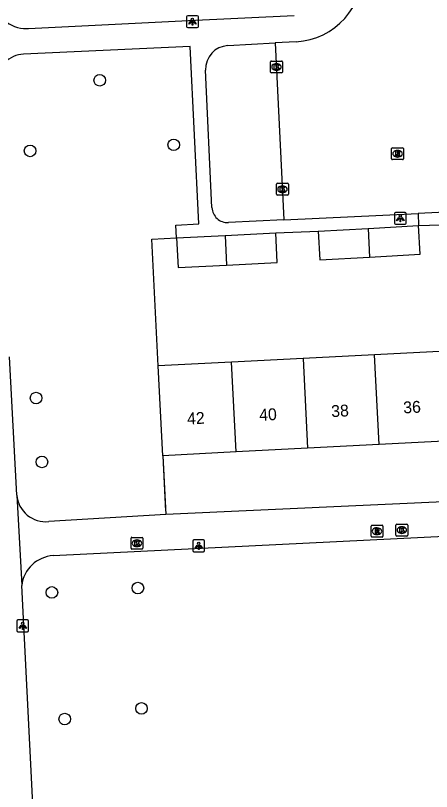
# Model space of a CAD drawing. Extents: x 161084 to 161928, y 385355 to 386522.
# Drawn here: x 161364.7 to 161399.8, y 385589.7 to 385655.3 of the extents above; entities that cross this region are included whole.
import ezdxf

# ---------------------------------------------------------------- set-up
doc = ezdxf.new("R2010")
doc.units = 0
for name, color, linetype in [('IMGEO_Boom', 7, 'Continuous'), ('IMGEO_Groenvoorziening', 7, 'Continuous'), ('IMGEO_Hek', 7, 'Continuous'), ('IMGEO_Kolk', 7, 'Continuous'), ('IMGEO_Lichtpunt', 7, 'Continuous'), ('IMGEO_Pand', 7, 'Continuous'), ('IMGEO_Pand_nummerreeks', 7, 'Continuous'), ('IMGEO_Rijbaan_lokaal_open', 7, 'Continuous'), ('IMGEO_Rioolput', 7, 'Continuous'), ('IMGEO_Voetpad_open', 7, 'Continuous')]:
    doc.layers.add(name, color=color, linetype=linetype)

msp = doc.modelspace()

# ---------------------------------------------------------------- linework, layer by layer
at = {"layer": 'IMGEO_Boom'}
for centre in [(161371.768, 385649.805), (161378.01, 385644.354), (161365.893, 385643.842), (161366.393, 385622.964), (161366.896, 385617.567), (161374.986, 385606.913), (161367.733, 385606.545), (161375.295, 385596.748), (161368.814, 385595.854)]:
    msp.add_circle(centre, 0.489, dxfattribs=at)
at = {"layer": 'IMGEO_Groenvoorziening'}
for points in [[(161376.691, 385625.679), (161376.15, 385636.383), (161378.25, 385636.489)], [(161377.08, 385618.096), (161377.345, 385613.124)]]:
    msp.add_lwpolyline(points, dxfattribs=at)
at = {"layer": 'IMGEO_Hek'}
for points in [[(161376.691, 385625.679), (161376.15, 385636.383), (161378.25, 385636.489)], [(161377.08, 385618.096), (161377.32, 385613.406)]]:
    msp.add_lwpolyline(points, dxfattribs=at)
at = {"layer": 'IMGEO_Kolk'}
for p, q in [((161386.177, 385650.502), (161386.177, 385651.354)), ((161386.252, 385651.428), (161387.104, 385651.428)), ((161386.665, 385651.208), (161386.69, 385651.208)), ((161387.178, 385651.354), (161387.178, 385650.502)), ((161387.104, 385650.428), (161386.252, 385650.428)), ((161386.688, 385650.648), (161386.663, 385650.648)), ((161386.681, 385640.178), (161386.681, 385641.03)), ((161386.756, 385641.104), (161387.608, 385641.104)), ((161387.169, 385640.884), (161387.194, 385640.884)), ((161387.682, 385641.03), (161387.682, 385640.178)), ((161387.608, 385640.104), (161386.756, 385640.104)), ((161387.192, 385640.324), (161387.167, 385640.324)), ((161396.754, 385611.384), (161396.754, 385612.236)), ((161396.829, 385612.31), (161397.681, 385612.31)), ((161397.242, 385612.09), (161397.267, 385612.09)), ((161397.755, 385612.236), (161397.755, 385611.384)), ((161374.411, 385610.273), (161374.411, 385611.125)), ((161374.486, 385611.199), (161375.338, 385611.199)), ((161375.412, 385611.125), (161375.412, 385610.273)), ((161397.681, 385611.31), (161396.829, 385611.31)), ((161397.265, 385611.53), (161397.24, 385611.53)), ((161374.899, 385610.979), (161374.924, 385610.979)), ((161375.338, 385610.199), (161374.486, 385610.199)), ((161374.922, 385610.419), (161374.897, 385610.419))]:
    msp.add_line(p, q, dxfattribs=at)
for points in [[(161386.177, 385650.502), (161386.177, 385651.354)], [(161386.252, 385651.428), (161387.104, 385651.428)], [(161386.498, 385651.128), (161386.621, 385651.128), (161386.621, 385650.977), (161386.751, 385651.128), (161386.915, 385651.128), (161386.769, 385650.977), (161386.922, 385650.728), (161386.77, 385650.728), (161386.685, 385650.892), (161386.621, 385650.825), (161386.621, 385650.728), (161386.498, 385650.728), (161386.498, 385651.128)], [(161387.178, 385651.354), (161387.178, 385650.502)], [(161387.104, 385650.428), (161386.252, 385650.428)], [(161386.681, 385640.178), (161386.681, 385641.03)], [(161386.756, 385641.104), (161387.608, 385641.104)], [(161387.002, 385640.804), (161387.125, 385640.804), (161387.125, 385640.653), (161387.255, 385640.804), (161387.419, 385640.804), (161387.273, 385640.653), (161387.426, 385640.404), (161387.274, 385640.404), (161387.189, 385640.568), (161387.125, 385640.501), (161387.125, 385640.404), (161387.002, 385640.404), (161387.002, 385640.804)], [(161387.682, 385641.03), (161387.682, 385640.178)], [(161387.608, 385640.104), (161386.756, 385640.104)], [(161396.754, 385611.384), (161396.754, 385612.236)], [(161396.829, 385612.31), (161397.681, 385612.31)], [(161397.075, 385612.01), (161397.198, 385612.01), (161397.198, 385611.859), (161397.328, 385612.01), (161397.492, 385612.01), (161397.346, 385611.859), (161397.499, 385611.61), (161397.347, 385611.61), (161397.262, 385611.774), (161397.198, 385611.707), (161397.198, 385611.61), (161397.075, 385611.61), (161397.075, 385612.01)], [(161397.755, 385612.236), (161397.755, 385611.384)], [(161374.411, 385610.273), (161374.411, 385611.125)], [(161374.486, 385611.199), (161375.338, 385611.199)], [(161375.412, 385611.125), (161375.412, 385610.273)], [(161397.681, 385611.31), (161396.829, 385611.31)], [(161374.732, 385610.899), (161374.855, 385610.899), (161374.855, 385610.748), (161374.985, 385610.899), (161375.149, 385610.899), (161375.003, 385610.748), (161375.156, 385610.499), (161375.004, 385610.499), (161374.919, 385610.663), (161374.855, 385610.596), (161374.855, 385610.499), (161374.732, 385610.499), (161374.732, 385610.899)], [(161375.338, 385610.199), (161374.486, 385610.199)]]:
    msp.add_lwpolyline(points, dxfattribs=at)
for centre, start, end in [((161386.254, 385651.352), 91.55205, 178.44795), ((161386.254, 385651.352), 91.55205, 178.44795), ((161387.102, 385651.352), 1.55205, 88.44795), ((161387.102, 385651.352), 1.55205, 88.44795), ((161386.254, 385650.504), 181.55205, 268.44795), ((161386.254, 385650.504), 181.55205, 268.44795), ((161387.102, 385650.504), 271.55205, 358.44795), ((161387.102, 385650.504), 271.55205, 358.44795), ((161386.758, 385641.028), 91.55205, 178.44795), ((161386.758, 385641.028), 91.55205, 178.44795), ((161387.606, 385641.028), 1.55205, 88.44795), ((161387.606, 385641.028), 1.55205, 88.44795), ((161386.758, 385640.18), 181.55205, 268.44795), ((161386.758, 385640.18), 181.55205, 268.44795), ((161387.606, 385640.18), 271.55205, 358.44795), ((161387.606, 385640.18), 271.55205, 358.44795), ((161396.831, 385612.234), 91.55205, 178.44795), ((161396.831, 385612.234), 91.55205, 178.44795), ((161397.679, 385612.234), 1.55205, 88.44795), ((161397.679, 385612.234), 1.55205, 88.44795), ((161374.488, 385611.123), 91.55205, 178.44795), ((161374.488, 385611.123), 91.55205, 178.44795), ((161375.336, 385611.123), 1.55205, 88.44795), ((161375.336, 385611.123), 1.55205, 88.44795), ((161396.831, 385611.386), 181.55205, 268.44795), ((161396.831, 385611.386), 181.55205, 268.44795), ((161397.679, 385611.386), 271.55205, 358.44795), ((161397.679, 385611.386), 271.55205, 358.44795), ((161374.488, 385610.275), 181.55205, 268.44795), ((161374.488, 385610.275), 181.55205, 268.44795), ((161375.336, 385610.275), 271.55205, 358.44795), ((161375.336, 385610.275), 271.55205, 358.44795)]:
    msp.add_arc(centre, 0.0765, start, end, dxfattribs=at)
for centre, major_axis, ratio, start_param, end_param in [((161386.664, 385650.928), (-0.387, 0.002), 0.722429, 4.712389, 7.853982), ((161386.689, 385650.928), (-0.39, 0.002), 0.717154, 1.570796, 4.712389), ((161387.168, 385640.604), (-0.387, 0.002), 0.722429, 4.712389, 7.853982), ((161387.193, 385640.604), (-0.39, 0.002), 0.717154, 1.570796, 4.712389), ((161397.241, 385611.81), (-0.387, 0.002), 0.722429, 4.712389, 7.853982), ((161397.266, 385611.81), (-0.39, 0.002), 0.717154, 1.570796, 4.712389), ((161374.898, 385610.699), (-0.387, 0.002), 0.722429, 4.712389, 7.853982), ((161374.923, 385610.699), (-0.39, 0.002), 0.717154, 1.570796, 4.712389)]:
    msp.add_ellipse(centre, major_axis=major_axis, ratio=ratio, start_param=start_param, end_param=end_param, dxfattribs=at)
at = {"layer": 'IMGEO_Lichtpunt'}
for p, q in [((161379.093, 385655.167), (161379.093, 385654.36)), ((161379.093, 385655.167), (161379.093, 385654.36)), ((161379.995, 385655.262), (161379.187, 385655.262)), ((161379.995, 385655.262), (161379.187, 385655.262)), ((161380.089, 385654.36), (161380.089, 385655.167)), ((161380.089, 385654.36), (161380.089, 385655.167)), ((161379.187, 385654.266), (161379.995, 385654.266)), ((161379.187, 385654.266), (161379.995, 385654.266)), ((161397.53, 385638.643), (161396.722, 385638.643)), ((161397.53, 385638.643), (161396.722, 385638.643)), ((161396.628, 385638.548), (161396.628, 385637.741)), ((161396.628, 385638.548), (161396.628, 385637.741)), ((161397.624, 385637.741), (161397.624, 385638.548)), ((161397.624, 385637.741), (161397.624, 385638.548)), ((161396.722, 385637.647), (161397.53, 385637.647)), ((161396.722, 385637.647), (161397.53, 385637.647)), ((161379.624, 385610.887), (161379.624, 385610.08)), ((161379.624, 385610.887), (161379.624, 385610.08)), ((161380.526, 385610.982), (161379.718, 385610.982)), ((161380.526, 385610.982), (161379.718, 385610.982)), ((161380.62, 385610.08), (161380.62, 385610.887)), ((161380.62, 385610.08), (161380.62, 385610.887)), ((161379.718, 385609.986), (161380.526, 385609.986)), ((161379.718, 385609.986), (161380.526, 385609.986)), ((161364.776, 385604.127), (161364.776, 385603.32)), ((161364.776, 385604.127), (161364.776, 385603.32)), ((161365.678, 385604.222), (161364.87, 385604.222)), ((161365.678, 385604.222), (161364.87, 385604.222)), ((161365.772, 385603.32), (161365.772, 385604.127)), ((161365.772, 385603.32), (161365.772, 385604.127)), ((161364.87, 385603.226), (161365.678, 385603.226)), ((161364.87, 385603.226), (161365.678, 385603.226))]:
    msp.add_line(p, q, dxfattribs=at)
for points in [[(161379.467, 385654.831), (161379.506, 385654.803), (161379.318, 385654.541), (161379.28, 385654.568), (161379.467, 385654.831)], [(161379.569, 385654.783), (161379.616, 385654.783), (161379.616, 385654.461), (161379.569, 385654.461), (161379.569, 385654.783)], [(161379.679, 385654.803), (161379.717, 385654.83), (161379.904, 385654.568), (161379.865, 385654.54), (161379.679, 385654.803)], [(161397.002, 385638.212), (161397.041, 385638.184), (161396.853, 385637.922), (161396.815, 385637.949), (161397.002, 385638.212)], [(161397.104, 385638.164), (161397.151, 385638.164), (161397.151, 385637.842), (161397.104, 385637.842), (161397.104, 385638.164)], [(161397.214, 385638.184), (161397.252, 385638.211), (161397.439, 385637.949), (161397.4, 385637.921), (161397.214, 385638.184)], [(161379.998, 385610.551), (161380.037, 385610.523), (161379.849, 385610.261), (161379.811, 385610.288), (161379.998, 385610.551)], [(161380.1, 385610.503), (161380.147, 385610.503), (161380.147, 385610.181), (161380.1, 385610.181), (161380.1, 385610.503)], [(161380.21, 385610.523), (161380.248, 385610.55), (161380.435, 385610.288), (161380.396, 385610.26), (161380.21, 385610.523)], [(161365.15, 385603.791), (161365.189, 385603.763), (161365.001, 385603.501), (161364.963, 385603.528), (161365.15, 385603.791)], [(161365.252, 385603.743), (161365.299, 385603.743), (161365.299, 385603.421), (161365.252, 385603.421), (161365.252, 385603.743)], [(161365.362, 385603.763), (161365.4, 385603.79), (161365.587, 385603.528), (161365.548, 385603.5), (161365.362, 385603.763)]]:
    msp.add_lwpolyline(points, dxfattribs=at)
for centre in [(161379.592, 385654.965), (161397.127, 385638.346), (161380.123, 385610.685), (161365.275, 385603.925)]:
    msp.add_circle(centre, 0.0994, dxfattribs=at)
for centre, start, end in [((161379.187, 385655.167), 90, 180), ((161379.187, 385655.167), 90, 180), ((161379.995, 385655.167), 0, 90), ((161379.995, 385655.167), 0, 90), ((161379.187, 385654.36), 180, 270), ((161379.187, 385654.36), 180, 270), ((161379.995, 385654.36), 270, 0), ((161379.995, 385654.36), 270, 360), ((161396.722, 385638.548), 90, 180), ((161396.722, 385638.548), 90, 180), ((161397.53, 385638.548), 0, 90), ((161397.53, 385638.548), 0, 90), ((161396.722, 385637.741), 180, 270), ((161396.722, 385637.741), 180, 270), ((161397.53, 385637.741), 270, 0), ((161397.53, 385637.741), 270, 360), ((161379.718, 385610.887), 90, 180), ((161379.718, 385610.887), 90, 180), ((161380.526, 385610.887), 0, 90), ((161380.526, 385610.887), 0, 90), ((161379.718, 385610.08), 180, 270), ((161379.718, 385610.08), 180, 270), ((161380.526, 385610.08), 270, 0), ((161380.526, 385610.08), 270, 360), ((161364.87, 385604.127), 90, 180), ((161364.87, 385604.127), 90, 180), ((161365.678, 385604.127), 0, 90), ((161365.678, 385604.127), 0, 90), ((161364.87, 385603.32), 180, 270), ((161364.87, 385603.32), 180, 270), ((161365.678, 385603.32), 270, 0), ((161365.678, 385603.32), 270, 360)]:
    msp.add_arc(centre, 0.0946, start, end, dxfattribs=at)
at = {"layer": 'IMGEO_Pand'}
for points in [[(161394.401, 385637.29), (161398.66, 385637.531)], [(161394.524, 385634.874), (161398.796, 385635.116), (161398.66, 385637.531)], [(161378.25, 385636.489), (161382.343, 385636.696)], [(161382.343, 385636.696), (161386.62, 385636.913)], [(161382.343, 385636.696), (161382.471, 385634.196)], [(161382.471, 385634.196), (161386.746, 385634.413), (161386.62, 385636.913)], [(161390.209, 385637.052), (161394.401, 385637.29)], [(161390.209, 385637.052), (161390.346, 385634.638), (161394.524, 385634.874)], [(161394.401, 385637.29), (161394.524, 385634.874)], [(161378.25, 385636.489), (161378.376, 385633.989), (161382.471, 385634.196)], [(161400.977, 385626.926), (161394.948, 385626.617)], [(161388.92, 385626.307), (161382.892, 385625.997)], [(161394.948, 385626.617), (161388.92, 385626.307)], [(161388.92, 385626.307), (161389.309, 385618.724)], [(161395.337, 385619.034), (161394.948, 385626.617)], [(161382.892, 385625.997), (161376.691, 385625.679)], [(161377.08, 385618.096), (161376.691, 385625.679)], [(161383.281, 385618.414), (161382.892, 385625.997)], [(161395.337, 385619.034), (161389.309, 385618.724)], [(161401.366, 385619.343), (161395.337, 385619.034)], [(161383.281, 385618.414), (161377.08, 385618.096)], [(161389.309, 385618.724), (161383.281, 385618.414)]]:
    msp.add_lwpolyline(points, dxfattribs=at)
at = {"layer": 'IMGEO_Rijbaan_lokaal_open'}
for points in [[(161388.343, 385653.061), (161386.581, 385652.961)], [(161386.581, 385652.961), (161387.31, 385638.013)], [(161407.237, 385638.968), (161398.629, 385638.555)], [(161387.31, 385638.013), (161398.629, 385638.555)]]:
    msp.add_lwpolyline(points, dxfattribs=at)
msp.add_arc((161388.005, 385659.009), 5.958, 273.24799, 2.80803, dxfattribs=at)
at = {"layer": 'IMGEO_Rioolput'}
for p, q in [((161396.395, 385643.178), (161396.395, 385644.03)), ((161396.47, 385644.104), (161397.322, 385644.104)), ((161396.883, 385643.884), (161396.908, 385643.884)), ((161397.396, 385644.03), (161397.396, 385643.178)), ((161396.906, 385643.324), (161396.881, 385643.324)), ((161397.322, 385643.104), (161396.47, 385643.104)), ((161394.659, 385611.292), (161394.659, 385612.144)), ((161394.734, 385612.218), (161395.586, 385612.218)), ((161395.147, 385611.998), (161395.172, 385611.998)), ((161395.66, 385612.144), (161395.66, 385611.292)), ((161395.586, 385611.218), (161394.734, 385611.218)), ((161395.17, 385611.438), (161395.145, 385611.438))]:
    msp.add_line(p, q, dxfattribs=at)
for points in [[(161396.395, 385643.178), (161396.395, 385644.03)], [(161396.47, 385644.104), (161397.322, 385644.104)], [(161397.396, 385644.03), (161397.396, 385643.178)], [(161396.984, 385643.802), (161396.732, 385643.804), (161396.732, 385643.404)], [(161396.732, 385643.404), (161396.856, 385643.404), (161396.856, 385643.566), (161396.867, 385643.566)], [(161396.91, 385643.723), (161396.856, 385643.723), (161396.856, 385643.642)], [(161396.856, 385643.642), (161396.908, 385643.642)], [(161396.914, 385643.537), (161396.985, 385643.404), (161397.125, 385643.404), (161397.06, 385643.53)], [(161397.322, 385643.104), (161396.47, 385643.104)], [(161394.659, 385611.292), (161394.659, 385612.144)], [(161394.734, 385612.218), (161395.586, 385612.218)], [(161395.248, 385611.916), (161394.996, 385611.918), (161394.996, 385611.518)], [(161395.174, 385611.837), (161395.12, 385611.837), (161395.12, 385611.756)], [(161395.12, 385611.756), (161395.172, 385611.756)], [(161395.66, 385612.144), (161395.66, 385611.292)], [(161395.586, 385611.218), (161394.734, 385611.218)], [(161394.996, 385611.518), (161395.12, 385611.518), (161395.12, 385611.68), (161395.131, 385611.68)], [(161395.178, 385611.651), (161395.249, 385611.518), (161395.389, 385611.518), (161395.324, 385611.644)]]:
    msp.add_lwpolyline(points, dxfattribs=at)
for centre, radius, start, end in [((161396.472, 385644.028), 0.0765, 91.55205, 178.44795), ((161396.472, 385644.028), 0.0765, 91.55205, 178.44795), ((161397.32, 385644.028), 0.0765, 1.55205, 88.44795), ((161397.32, 385644.028), 0.0765, 1.55205, 88.44795), ((161396.866, 385643.513), 0.0533, 26.02933, 88.69889), ((161396.892, 385643.831), 0.19, 274.7715, 282.96867), ((161396.916, 385643.627), 0.0964, 77.00612, 93.18647), ((161396.93, 385643.684), 0.0378, 276.66336, 79.67722), ((161396.983, 385643.692), 0.109, 350.36119, 89.41601), ((161396.981, 385643.692), 0.112, 277.58423, 350.98172), ((161396.965, 385643.477), 0.108, 29.51342, 73.79051), ((161396.472, 385643.18), 0.0765, 181.55205, 268.44795), ((161396.472, 385643.18), 0.0765, 181.55205, 268.44795), ((161397.32, 385643.18), 0.0765, 271.55205, 358.44795), ((161397.32, 385643.18), 0.0765, 271.55205, 358.44795), ((161394.736, 385612.142), 0.0765, 91.55205, 178.44795), ((161394.736, 385612.142), 0.0765, 91.55205, 178.44795), ((161395.156, 385611.945), 0.19, 274.7715, 282.96867), ((161395.18, 385611.741), 0.0964, 77.00612, 93.18647), ((161395.194, 385611.798), 0.0378, 276.66336, 79.67722), ((161395.247, 385611.806), 0.109, 350.36119, 89.41601), ((161395.245, 385611.806), 0.112, 277.58423, 350.98172), ((161395.584, 385612.142), 0.0765, 1.55205, 88.44795), ((161395.584, 385612.142), 0.0765, 1.55205, 88.44795), ((161394.736, 385611.294), 0.0765, 181.55205, 268.44795), ((161394.736, 385611.294), 0.0765, 181.55205, 268.44795), ((161395.13, 385611.627), 0.0533, 26.02933, 88.69889), ((161395.229, 385611.591), 0.108, 29.51342, 73.79051), ((161395.584, 385611.294), 0.0765, 271.55205, 358.44795), ((161395.584, 385611.294), 0.0765, 271.55205, 358.44795)]:
    msp.add_arc(centre, radius, start, end, dxfattribs=at)
for centre, major_axis, ratio, start_param, end_param in [((161396.882, 385643.604), (-0.387, 0.002), 0.722429, 4.712389, 7.853982), ((161396.907, 385643.604), (-0.39, 0.002), 0.717154, 1.570796, 4.712389), ((161395.146, 385611.718), (-0.387, 0.002), 0.722429, 4.712389, 7.853982), ((161395.171, 385611.718), (-0.39, 0.002), 0.717154, 1.570796, 4.712389)]:
    msp.add_ellipse(centre, major_axis=major_axis, ratio=ratio, start_param=start_param, end_param=end_param, dxfattribs=at)
at = {"layer": 'IMGEO_Voetpad_open'}
for points in [[(161362.696, 385656.941), (161362.721, 385656.681), (161362.769, 385656.425), (161362.839, 385656.174), (161362.932, 385655.93), (161363.046, 385655.696), (161363.181, 385655.473), (161363.335, 385655.262), (161363.507, 385655.067), (161363.696, 385654.887), (161363.9, 385654.725), (161364.118, 385654.582), (161364.348, 385654.459), (161364.588, 385654.357), (161364.836, 385654.277), (161365.091, 385654.219), (161365.349, 385654.184), (161365.609, 385654.173), (161365.749, 385654.176), (161379.269, 385654.847), (161388.176, 385655.289)], [(161378.25, 385636.489), (161378.195, 385637.577), (161380.118, 385637.669), (161379.391, 385652.666), (161365.343, 385652.004), (161365.124, 385651.984), (161364.909, 385651.944), (161364.697, 385651.886), (161364.492, 385651.808), (161364.294, 385651.713), (161364.106, 385651.6), (161363.928, 385651.471), (161363.763, 385651.327), (161363.611, 385651.168), (161363.474, 385650.997), (161363.353, 385650.814), (161363.249, 385650.621), (161363.162, 385650.419), (161363.094, 385650.211), (161363.045, 385649.997), (161363.015, 385649.779), (161363.004, 385649.56)], [(161382.567, 385652.733), (161386.581, 385652.961)], [(161381.238, 385639.047), (161380.705, 385650.669)], [(161387.31, 385638.013), (161382.621, 385637.788)], [(161398.629, 385638.555), (161398.66, 385637.531)], [(161398.66, 385637.531), (161402.341, 385637.661)], [(161386.62, 385636.913), (161390.209, 385637.052)], [(161364.763, 385614.768), (161364.165, 385626.458)], [(161419.882, 385615.076), (161377.345, 385613.124)], [(161364.763, 385614.768), (161365.189, 385607.142)], [(161377.345, 385613.124), (161367.469, 385612.525)], [(161367.849, 385609.66), (161425.309, 385612.515)], [(161367.037, 385570.33), (161366.798, 385575.235), (161365.189, 385607.142)]]:
    msp.add_lwpolyline(points, dxfattribs=at)
for centre, radius, start, end in [((161382.681, 385650.758), 1.978, 93.2983, 182.59245), ((161382.556, 385639.106), 1.319, 182.55137, 272.82294), ((161367.231, 385614.992), 2.478, 185.18056, 275.50885), ((161368.047, 385606.786), 2.881, 93.95105, 172.90721)]:
    msp.add_arc(centre, radius, start, end, dxfattribs=at)

# ---------------------------------------------------------------- texts
at = {"layer": 'IMGEO_Pand_nummerreeks'}
for s, p in [('38', (161391.322, 385621.351)), ('36', (161397.397, 385621.663)), ('42', (161379.161, 385620.726)), ('40', (161385.245, 385621.038))]:
    msp.add_text(s, height=1, rotation=2.94012, dxfattribs=at).set_placement(p)

doc.saveas('drawing.dxf')
